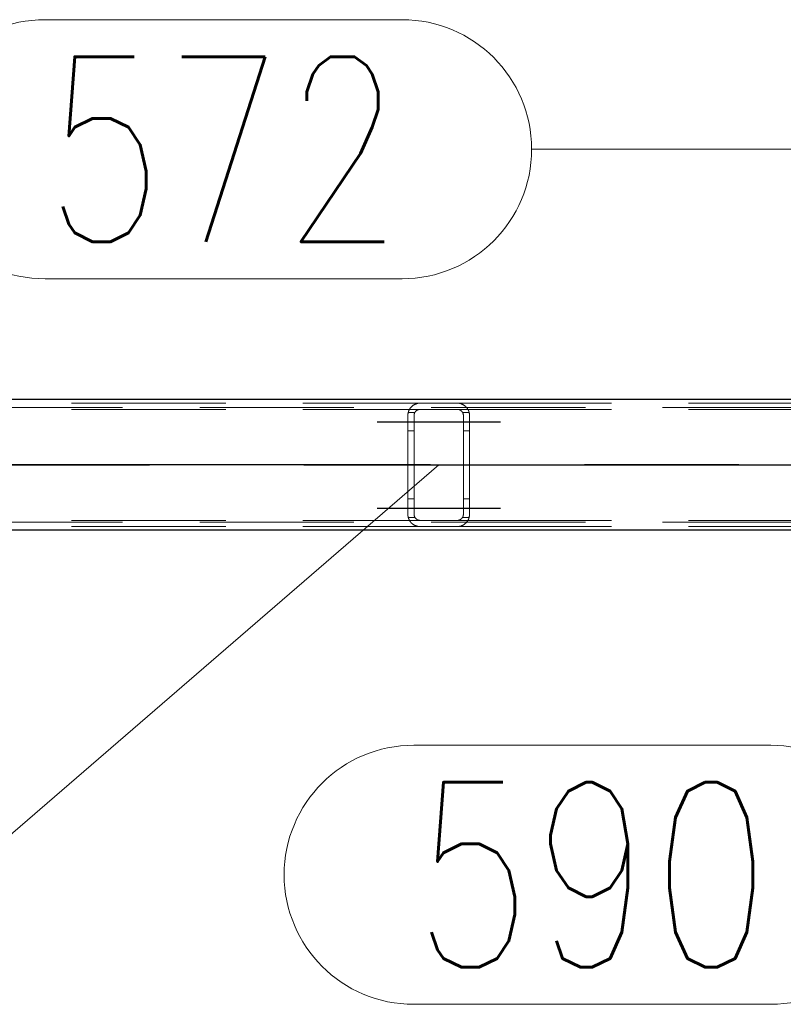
# Model space of a CAD drawing. Header units: millimetres. Extents: x -851 to 2, y 9346 to 10016.
# Tile 391 of 505: x -391 to -379, y 9572 to 9588. Entities that reach past the tile are written whole.
import ezdxf

# ---------------------------------------------------------------- set-up
doc = ezdxf.new("R2010")
doc.units = ezdxf.units.MM
doc.header["$LTSCALE"] = 10
doc.linetypes.add('HIDDEN', pattern=[0.375, 0.25, -0.125])
doc.linetypes.add('MITTE', pattern=[2, 1.25, -0.25, 0.25, -0.25])
for name, color, linetype, lineweight in [('PS_Hidden', 2, 'HIDDEN', 9), ('PS_Pos', 1, 'Continuous', 15), ('PS_Shape', 161, 'Continuous', 30), ('PS_SOLID', 7, 'Continuous', 30)]:
    doc.layers.add(name, color=color, linetype=linetype, lineweight=lineweight)
doc.layers.add('PS_Mid', color=5, linetype='MITTE')
doc.styles.add('simplex', font='simplex.shx', dxfattribs={"width": 0.75})

# ---------------------------------------------------------------- blocks, each defined once
blk = doc.blocks.new('*X865')
at = {"layer": 'PS_Hidden', "color": 2, "linetype": 'HIDDEN'}
for p, q in [((-187.116, 9581.758), (-423.956, 9581.758)), ((-394.192, 9581.828), (-384.792, 9581.828)), ((-384.948, 9581.754), (-384.945, 9581.758)), ((-384.945, 9581.758), (-384.942, 9581.761)), ((-384.942, 9581.761), (-384.939, 9581.765)), ((-384.939, 9581.765), (-384.936, 9581.768)), ((-384.936, 9581.768), (-384.933, 9581.771)), ((-384.933, 9581.771), (-384.929, 9581.774)), ((-384.929, 9581.774), (-384.926, 9581.777)), ((-384.926, 9581.777), (-384.923, 9581.78)), ((-384.923, 9581.78), (-384.92, 9581.783)), ((-384.92, 9581.783), (-384.916, 9581.786)), ((-384.916, 9581.786), (-384.913, 9581.788)), ((-384.913, 9581.788), (-384.909, 9581.791)), ((-384.909, 9581.791), (-384.905, 9581.794)), ((-384.905, 9581.794), (-384.901, 9581.796)), ((-384.901, 9581.796), (-384.897, 9581.799)), ((-384.897, 9581.799), (-384.893, 9581.801)), ((-384.893, 9581.801), (-384.888, 9581.804)), ((-384.888, 9581.804), (-384.883, 9581.806)), ((-384.883, 9581.806), (-384.879, 9581.809)), ((-384.879, 9581.809), (-384.874, 9581.811)), ((-384.874, 9581.811), (-384.869, 9581.813)), ((-384.869, 9581.813), (-384.864, 9581.815)), ((-384.864, 9581.815), (-384.858, 9581.817)), ((-384.858, 9581.817), (-384.853, 9581.819)), ((-384.853, 9581.819), (-384.847, 9581.821)), ((-384.847, 9581.821), (-384.842, 9581.822)), ((-384.842, 9581.822), (-384.835, 9581.824)), ((-384.835, 9581.824), (-384.829, 9581.825)), ((-384.829, 9581.825), (-384.822, 9581.826)), ((-384.822, 9581.826), (-384.815, 9581.827)), ((-384.815, 9581.827), (-384.807, 9581.828)), ((-384.807, 9581.828), (-384.8, 9581.828)), ((-384.8, 9581.828), (-384.792, 9581.828)), ((-384.792, 9581.828), (-384.192, 9581.828)), ((-384.192, 9581.828), (-374.792, 9581.828)), ((-384.192, 9581.828), (-384.185, 9581.828)), ((-384.185, 9581.828), (-384.178, 9581.828)), ((-384.178, 9581.828), (-384.171, 9581.827)), ((-384.171, 9581.827), (-384.164, 9581.826)), ((-384.164, 9581.826), (-384.157, 9581.825)), ((-384.157, 9581.825), (-384.15, 9581.824)), ((-384.15, 9581.824), (-384.143, 9581.822)), ((-384.143, 9581.822), (-384.137, 9581.821)), ((-384.137, 9581.821), (-384.131, 9581.819)), ((-384.131, 9581.819), (-384.126, 9581.817)), ((-384.126, 9581.817), (-384.121, 9581.815)), ((-384.121, 9581.815), (-384.116, 9581.813)), ((-384.116, 9581.813), (-384.111, 9581.811)), ((-384.111, 9581.811), (-384.106, 9581.809)), ((-384.106, 9581.809), (-384.101, 9581.806)), ((-384.101, 9581.806), (-384.096, 9581.804)), ((-384.096, 9581.804), (-384.092, 9581.801)), ((-384.092, 9581.801), (-384.087, 9581.798)), ((-384.087, 9581.798), (-384.083, 9581.796)), ((-384.083, 9581.796), (-384.079, 9581.793)), ((-384.079, 9581.793), (-384.075, 9581.79)), ((-384.075, 9581.79), (-384.071, 9581.787)), ((-384.071, 9581.787), (-384.067, 9581.784)), ((-384.067, 9581.784), (-384.063, 9581.781)), ((-384.063, 9581.781), (-384.06, 9581.778)), ((-384.06, 9581.778), (-384.056, 9581.775)), ((-384.056, 9581.775), (-384.053, 9581.772)), ((-384.053, 9581.772), (-384.05, 9581.769)), ((-384.05, 9581.769), (-384.047, 9581.766)), ((-384.047, 9581.766), (-384.044, 9581.763)), ((-384.044, 9581.763), (-384.041, 9581.759)), ((-384.041, 9581.759), (-384.038, 9581.756)), ((-394.192, 9581.728), (-384.792, 9581.728)), ((-384.992, 9581.643), (-384.991, 9581.648)), ((-384.992, 9581.638), (-384.992, 9581.643)), ((-384.992, 9581.633), (-384.992, 9581.638)), ((-384.992, 9581.628), (-384.992, 9581.633)), ((-384.992, 9580.028), (-384.992, 9581.628)), ((-384.991, 9581.653), (-384.99, 9581.657)), ((-384.991, 9581.648), (-384.991, 9581.653)), ((-384.99, 9581.657), (-384.989, 9581.662)), ((-384.989, 9581.667), (-384.988, 9581.672)), ((-384.989, 9581.662), (-384.989, 9581.667)), ((-384.988, 9581.672), (-384.987, 9581.676)), ((-384.987, 9581.676), (-384.985, 9581.681)), ((-384.879, 9581.678), (-384.986, 9581.678)), ((-384.985, 9581.681), (-384.984, 9581.685)), ((-384.984, 9581.685), (-384.983, 9581.69)), ((-384.983, 9581.69), (-384.981, 9581.694)), ((-384.981, 9581.694), (-384.98, 9581.699)), ((-384.98, 9581.699), (-384.978, 9581.703)), ((-384.978, 9581.703), (-384.976, 9581.708)), ((-384.976, 9581.708), (-384.974, 9581.712)), ((-384.974, 9581.712), (-384.972, 9581.716)), ((-384.972, 9581.716), (-384.97, 9581.72)), ((-384.97, 9581.72), (-384.968, 9581.724)), ((-384.968, 9581.724), (-384.966, 9581.728)), ((-384.966, 9581.728), (-384.963, 9581.732)), ((-384.963, 9581.732), (-384.961, 9581.736)), ((-384.961, 9581.736), (-384.958, 9581.74)), ((-384.958, 9581.74), (-384.956, 9581.744)), ((-384.956, 9581.744), (-384.953, 9581.747)), ((-384.953, 9581.747), (-384.95, 9581.751)), ((-384.95, 9581.751), (-384.948, 9581.754)), ((-384.891, 9581.642), (-384.892, 9581.64)), ((-384.892, 9581.64), (-384.892, 9581.637)), ((-384.892, 9581.637), (-384.892, 9581.635)), ((-384.892, 9581.635), (-384.892, 9581.633)), ((-384.892, 9581.633), (-384.892, 9581.631)), ((-384.892, 9581.631), (-384.892, 9581.628)), ((-384.892, 9581.628), (-384.892, 9580.028)), ((-384.89, 9581.648), (-384.891, 9581.646)), ((-384.891, 9581.646), (-384.891, 9581.644)), ((-384.891, 9581.644), (-384.891, 9581.642)), ((-384.889, 9581.653), (-384.89, 9581.651)), ((-384.89, 9581.651), (-384.89, 9581.648)), ((-384.888, 9581.657), (-384.889, 9581.655)), ((-384.889, 9581.655), (-384.889, 9581.653)), ((-384.887, 9581.659), (-384.888, 9581.657)), ((-384.886, 9581.664), (-384.887, 9581.662)), ((-384.887, 9581.662), (-384.887, 9581.659)), ((-384.885, 9581.666), (-384.886, 9581.664)), ((-384.884, 9581.668), (-384.885, 9581.666)), ((-384.883, 9581.67), (-384.884, 9581.668)), ((-384.882, 9581.672), (-384.883, 9581.67)), ((-384.881, 9581.674), (-384.882, 9581.672)), ((-384.88, 9581.676), (-384.881, 9581.674)), ((-384.879, 9581.678), (-384.88, 9581.676)), ((-384.878, 9581.68), (-384.879, 9581.678)), ((-384.877, 9581.682), (-384.878, 9581.68)), ((-384.875, 9581.684), (-384.877, 9581.682)), ((-384.874, 9581.686), (-384.875, 9581.684)), ((-384.873, 9581.688), (-384.874, 9581.686)), ((-384.871, 9581.69), (-384.873, 9581.688)), ((-384.87, 9581.692), (-384.871, 9581.69)), ((-384.868, 9581.693), (-384.87, 9581.692)), ((-384.867, 9581.695), (-384.868, 9581.693)), ((-384.865, 9581.697), (-384.867, 9581.695)), ((-384.864, 9581.699), (-384.865, 9581.697)), ((-384.862, 9581.7), (-384.864, 9581.699)), ((-384.86, 9581.702), (-384.862, 9581.7)), ((-384.858, 9581.703), (-384.86, 9581.702)), ((-384.857, 9581.705), (-384.858, 9581.703)), ((-384.855, 9581.707), (-384.857, 9581.705)), ((-384.853, 9581.708), (-384.855, 9581.707)), ((-384.851, 9581.71), (-384.853, 9581.708)), ((-384.849, 9581.711), (-384.851, 9581.71)), ((-384.847, 9581.712), (-384.849, 9581.711)), ((-384.844, 9581.714), (-384.847, 9581.712)), ((-384.842, 9581.715), (-384.844, 9581.714)), ((-384.84, 9581.717), (-384.842, 9581.715)), ((-384.837, 9581.718), (-384.84, 9581.717)), ((-384.835, 9581.719), (-384.837, 9581.718)), ((-384.832, 9581.72), (-384.835, 9581.719)), ((-384.829, 9581.721), (-384.832, 9581.72)), ((-384.827, 9581.722), (-384.829, 9581.721)), ((-384.824, 9581.723), (-384.827, 9581.722)), ((-384.821, 9581.724), (-384.824, 9581.723)), ((-384.818, 9581.725), (-384.821, 9581.724)), ((-384.815, 9581.726), (-384.818, 9581.725)), ((-384.812, 9581.726), (-384.815, 9581.726)), ((-384.809, 9581.727), (-384.812, 9581.726)), ((-384.806, 9581.728), (-384.809, 9581.727)), ((-384.802, 9581.728), (-384.806, 9581.728)), ((-384.799, 9581.728), (-384.802, 9581.728)), ((-384.796, 9581.728), (-384.799, 9581.728)), ((-384.792, 9581.728), (-384.796, 9581.728)), ((-384.192, 9581.728), (-384.792, 9581.728)), ((-384.192, 9581.728), (-374.792, 9581.728)), ((-384.189, 9581.728), (-384.192, 9581.728)), ((-384.186, 9581.728), (-384.189, 9581.728)), ((-384.183, 9581.728), (-384.186, 9581.728)), ((-384.179, 9581.728), (-384.183, 9581.728)), ((-384.176, 9581.727), (-384.179, 9581.728)), ((-384.173, 9581.726), (-384.176, 9581.727)), ((-384.169, 9581.726), (-384.173, 9581.726)), ((-384.166, 9581.725), (-384.169, 9581.726)), ((-384.163, 9581.724), (-384.166, 9581.725)), ((-384.16, 9581.723), (-384.163, 9581.724)), ((-384.157, 9581.722), (-384.16, 9581.723)), ((-384.155, 9581.721), (-384.157, 9581.722)), ((-384.152, 9581.72), (-384.155, 9581.721)), ((-384.149, 9581.719), (-384.152, 9581.72)), ((-384.147, 9581.717), (-384.149, 9581.719)), ((-384.144, 9581.716), (-384.147, 9581.717)), ((-384.142, 9581.715), (-384.144, 9581.716)), ((-384.139, 9581.713), (-384.142, 9581.715)), ((-384.137, 9581.712), (-384.139, 9581.713)), ((-384.135, 9581.71), (-384.137, 9581.712)), ((-384.133, 9581.709), (-384.135, 9581.71)), ((-384.131, 9581.707), (-384.133, 9581.709)), ((-384.129, 9581.705), (-384.131, 9581.707)), ((-384.127, 9581.704), (-384.129, 9581.705)), ((-384.125, 9581.702), (-384.127, 9581.704)), ((-384.123, 9581.7), (-384.125, 9581.702)), ((-384.121, 9581.699), (-384.123, 9581.7)), ((-384.12, 9581.697), (-384.121, 9581.699)), ((-384.118, 9581.695), (-384.12, 9581.697)), ((-384.117, 9581.694), (-384.118, 9581.695)), ((-384.115, 9581.692), (-384.117, 9581.694)), ((-384.114, 9581.69), (-384.115, 9581.692)), ((-384.112, 9581.688), (-384.114, 9581.69)), ((-384.111, 9581.686), (-384.112, 9581.688)), ((-384.11, 9581.685), (-384.111, 9581.686)), ((-384.108, 9581.683), (-384.11, 9581.685)), ((-384.107, 9581.681), (-384.108, 9581.683)), ((-384.106, 9581.679), (-384.107, 9581.681)), ((-384.105, 9581.677), (-384.106, 9581.679)), ((-383.999, 9581.678), (-384.106, 9581.678)), ((-384.104, 9581.675), (-384.105, 9581.677)), ((-384.103, 9581.673), (-384.104, 9581.675)), ((-384.102, 9581.671), (-384.103, 9581.673)), ((-384.101, 9581.669), (-384.102, 9581.671)), ((-384.1, 9581.667), (-384.101, 9581.669)), ((-384.099, 9581.665), (-384.1, 9581.667)), ((-384.098, 9581.663), (-384.099, 9581.665)), ((-384.098, 9581.66), (-384.098, 9581.663)), ((-384.097, 9581.658), (-384.098, 9581.66)), ((-384.096, 9581.656), (-384.097, 9581.658)), ((-384.096, 9581.654), (-384.096, 9581.656)), ((-384.095, 9581.652), (-384.096, 9581.654)), ((-384.095, 9581.65), (-384.095, 9581.652)), ((-384.094, 9581.648), (-384.095, 9581.65)), ((-384.094, 9581.645), (-384.094, 9581.648)), ((-384.094, 9581.643), (-384.094, 9581.645)), ((-384.093, 9581.641), (-384.094, 9581.643)), ((-384.093, 9581.639), (-384.093, 9581.641)), ((-384.093, 9581.637), (-384.093, 9581.639)), ((-384.093, 9581.635), (-384.093, 9581.637)), ((-384.092, 9581.633), (-384.093, 9581.635)), ((-384.092, 9581.63), (-384.092, 9581.633)), ((-384.092, 9581.628), (-384.092, 9581.63)), ((-384.092, 9580.028), (-384.092, 9581.628)), ((-384.038, 9581.756), (-384.036, 9581.753)), ((-384.036, 9581.753), (-384.033, 9581.749)), ((-384.033, 9581.749), (-384.03, 9581.745)), ((-384.03, 9581.745), (-384.028, 9581.742)), ((-384.028, 9581.742), (-384.025, 9581.738)), ((-384.025, 9581.738), (-384.023, 9581.734)), ((-384.023, 9581.734), (-384.02, 9581.73)), ((-384.02, 9581.73), (-384.018, 9581.726)), ((-384.018, 9581.726), (-384.016, 9581.722)), ((-384.016, 9581.722), (-384.014, 9581.718)), ((-384.014, 9581.718), (-384.012, 9581.714)), ((-384.012, 9581.714), (-384.01, 9581.71)), ((-384.01, 9581.71), (-384.008, 9581.706)), ((-384.008, 9581.706), (-384.006, 9581.702)), ((-384.006, 9581.702), (-384.005, 9581.697)), ((-384.005, 9581.697), (-384.003, 9581.693)), ((-384.003, 9581.693), (-384.002, 9581.688)), ((-384.002, 9581.688), (-384, 9581.684)), ((-384, 9581.684), (-383.999, 9581.679)), ((-383.999, 9581.679), (-383.998, 9581.675)), ((-383.998, 9581.675), (-383.997, 9581.67)), ((-383.997, 9581.67), (-383.996, 9581.666)), ((-383.996, 9581.666), (-383.995, 9581.661)), ((-383.995, 9581.661), (-383.994, 9581.656)), ((-383.994, 9581.656), (-383.994, 9581.652)), ((-383.994, 9581.652), (-383.993, 9581.647)), ((-383.993, 9581.647), (-383.993, 9581.642)), ((-383.993, 9581.642), (-383.993, 9581.638)), ((-383.993, 9581.638), (-383.992, 9581.633)), ((-383.992, 9581.633), (-383.992, 9581.628)), ((-383.992, 9581.628), (-383.992, 9580.028)), ((-383.992, 9581.628), (-383.992, 9581.628)), ((-384.892, 9581.378), (-384.992, 9581.378)), ((-383.992, 9581.378), (-384.092, 9581.378)), ((-384.892, 9580.278), (-384.992, 9580.278)), ((-383.992, 9580.278), (-384.092, 9580.278)), ((-384.992, 9580.024), (-384.992, 9580.028)), ((-384.992, 9580.028), (-384.992, 9580.028)), ((-384.992, 9580.019), (-384.992, 9580.024)), ((-384.992, 9580.014), (-384.992, 9580.019)), ((-384.991, 9580.009), (-384.992, 9580.014)), ((-384.991, 9580.004), (-384.991, 9580.009)), ((-384.99, 9579.999), (-384.991, 9580.004)), ((-384.892, 9580.028), (-384.892, 9580.026)), ((-384.892, 9580.026), (-384.892, 9580.024)), ((-384.892, 9580.024), (-384.892, 9580.022)), ((-384.892, 9580.022), (-384.892, 9580.019)), ((-384.892, 9580.019), (-384.892, 9580.017)), ((-384.892, 9580.017), (-384.891, 9580.015)), ((-384.891, 9580.015), (-384.891, 9580.013)), ((-384.891, 9580.013), (-384.891, 9580.011)), ((-384.891, 9580.011), (-384.89, 9580.008)), ((-384.89, 9580.008), (-384.89, 9580.006)), ((-384.89, 9580.006), (-384.889, 9580.004)), ((-384.889, 9580.004), (-384.889, 9580.002)), ((-384.096, 9580.003), (-384.095, 9580.005)), ((-384.096, 9580.001), (-384.096, 9580.003)), ((-384.095, 9580.007), (-384.094, 9580.009)), ((-384.095, 9580.005), (-384.095, 9580.007)), ((-384.094, 9580.014), (-384.093, 9580.016)), ((-384.094, 9580.011), (-384.094, 9580.014)), ((-384.094, 9580.009), (-384.094, 9580.011)), ((-384.093, 9580.022), (-384.092, 9580.024)), ((-384.093, 9580.02), (-384.093, 9580.022)), ((-384.093, 9580.018), (-384.093, 9580.02)), ((-384.093, 9580.016), (-384.093, 9580.018)), ((-384.092, 9580.026), (-384.092, 9580.028)), ((-384.092, 9580.024), (-384.092, 9580.026)), ((-383.993, 9580.01), (-383.994, 9580.005)), ((-383.994, 9580.005), (-383.994, 9580)), ((-383.992, 9580.024), (-383.993, 9580.019)), ((-383.993, 9580.019), (-383.993, 9580.014)), ((-383.993, 9580.014), (-383.993, 9580.01)), ((-383.992, 9580.028), (-383.992, 9580.024)), ((-187.116, 9579.898), (-423.956, 9579.898)), ((-394.192, 9579.928), (-384.792, 9579.928)), ((-384.989, 9579.995), (-384.99, 9579.999)), ((-384.989, 9579.99), (-384.989, 9579.995)), ((-384.988, 9579.985), (-384.989, 9579.99)), ((-384.987, 9579.981), (-384.988, 9579.985)), ((-384.985, 9579.976), (-384.987, 9579.981)), ((-384.879, 9579.978), (-384.986, 9579.978)), ((-384.984, 9579.971), (-384.985, 9579.976)), ((-384.983, 9579.967), (-384.984, 9579.971)), ((-384.981, 9579.962), (-384.983, 9579.967)), ((-384.98, 9579.958), (-384.981, 9579.962)), ((-384.978, 9579.954), (-384.98, 9579.958)), ((-384.976, 9579.949), (-384.978, 9579.954)), ((-384.974, 9579.945), (-384.976, 9579.949)), ((-384.972, 9579.941), (-384.974, 9579.945)), ((-384.97, 9579.937), (-384.972, 9579.941)), ((-384.968, 9579.933), (-384.97, 9579.937)), ((-384.966, 9579.929), (-384.968, 9579.933)), ((-384.963, 9579.925), (-384.966, 9579.929)), ((-384.961, 9579.921), (-384.963, 9579.925)), ((-384.958, 9579.917), (-384.961, 9579.921)), ((-384.956, 9579.913), (-384.958, 9579.917)), ((-384.953, 9579.909), (-384.956, 9579.913)), ((-384.95, 9579.906), (-384.953, 9579.909)), ((-384.948, 9579.902), (-384.95, 9579.906)), ((-384.945, 9579.899), (-384.948, 9579.902)), ((-384.942, 9579.896), (-384.945, 9579.899)), ((-384.939, 9579.892), (-384.942, 9579.896)), ((-384.936, 9579.889), (-384.939, 9579.892)), ((-384.933, 9579.886), (-384.936, 9579.889)), ((-384.929, 9579.883), (-384.933, 9579.886)), ((-384.926, 9579.88), (-384.929, 9579.883)), ((-384.923, 9579.877), (-384.926, 9579.88)), ((-384.92, 9579.874), (-384.923, 9579.877)), ((-384.916, 9579.871), (-384.92, 9579.874)), ((-384.913, 9579.869), (-384.916, 9579.871)), ((-384.909, 9579.866), (-384.913, 9579.869)), ((-384.905, 9579.863), (-384.909, 9579.866)), ((-384.901, 9579.861), (-384.905, 9579.863)), ((-384.897, 9579.858), (-384.901, 9579.861)), ((-384.893, 9579.855), (-384.897, 9579.858)), ((-384.888, 9579.853), (-384.893, 9579.855)), ((-384.889, 9580.002), (-384.888, 9580)), ((-384.888, 9580), (-384.887, 9579.997)), ((-384.883, 9579.85), (-384.888, 9579.853)), ((-384.887, 9579.997), (-384.887, 9579.995)), ((-384.887, 9579.995), (-384.886, 9579.993)), ((-384.886, 9579.993), (-384.885, 9579.991)), ((-384.885, 9579.991), (-384.884, 9579.989)), ((-384.884, 9579.989), (-384.883, 9579.987)), ((-384.883, 9579.987), (-384.882, 9579.985)), ((-384.879, 9579.848), (-384.883, 9579.85)), ((-384.882, 9579.985), (-384.881, 9579.983)), ((-384.881, 9579.983), (-384.88, 9579.981)), ((-384.88, 9579.981), (-384.879, 9579.978)), ((-384.879, 9579.978), (-384.878, 9579.977)), ((-384.874, 9579.846), (-384.879, 9579.848)), ((-384.878, 9579.977), (-384.877, 9579.975)), ((-384.877, 9579.975), (-384.875, 9579.973)), ((-384.875, 9579.973), (-384.874, 9579.971)), ((-384.874, 9579.971), (-384.873, 9579.969)), ((-384.869, 9579.844), (-384.874, 9579.846)), ((-384.873, 9579.969), (-384.871, 9579.967)), ((-384.871, 9579.967), (-384.87, 9579.965)), ((-384.87, 9579.965), (-384.868, 9579.963)), ((-384.864, 9579.842), (-384.869, 9579.844)), ((-384.868, 9579.963), (-384.867, 9579.962)), ((-384.867, 9579.962), (-384.865, 9579.96)), ((-384.865, 9579.96), (-384.864, 9579.958)), ((-384.864, 9579.958), (-384.862, 9579.957)), ((-384.862, 9579.957), (-384.86, 9579.955)), ((-384.86, 9579.955), (-384.858, 9579.953)), ((-384.858, 9579.953), (-384.857, 9579.952)), ((-384.857, 9579.952), (-384.855, 9579.95)), ((-384.855, 9579.95), (-384.853, 9579.949)), ((-384.853, 9579.949), (-384.851, 9579.947)), ((-384.851, 9579.947), (-384.849, 9579.946)), ((-384.849, 9579.946), (-384.847, 9579.944)), ((-384.847, 9579.944), (-384.844, 9579.943)), ((-384.844, 9579.943), (-384.842, 9579.942)), ((-384.842, 9579.942), (-384.84, 9579.94)), ((-384.84, 9579.94), (-384.837, 9579.939)), ((-384.837, 9579.939), (-384.835, 9579.938)), ((-384.835, 9579.938), (-384.832, 9579.937)), ((-384.832, 9579.937), (-384.829, 9579.935)), ((-384.829, 9579.935), (-384.827, 9579.934)), ((-384.827, 9579.934), (-384.824, 9579.933)), ((-384.824, 9579.933), (-384.821, 9579.933)), ((-384.821, 9579.933), (-384.818, 9579.932)), ((-384.818, 9579.932), (-384.815, 9579.931)), ((-384.815, 9579.931), (-384.812, 9579.93)), ((-384.812, 9579.93), (-384.809, 9579.93)), ((-384.809, 9579.93), (-384.806, 9579.929)), ((-384.806, 9579.929), (-384.802, 9579.929)), ((-384.802, 9579.929), (-384.799, 9579.929)), ((-384.799, 9579.929), (-384.796, 9579.928)), ((-384.796, 9579.928), (-384.792, 9579.928)), ((-384.792, 9579.928), (-384.192, 9579.928)), ((-384.192, 9579.928), (-374.792, 9579.928)), ((-384.192, 9579.928), (-384.189, 9579.928)), ((-384.189, 9579.928), (-384.186, 9579.929)), ((-384.186, 9579.929), (-384.183, 9579.929)), ((-384.183, 9579.929), (-384.179, 9579.929)), ((-384.179, 9579.929), (-384.176, 9579.93)), ((-384.176, 9579.93), (-384.173, 9579.93)), ((-384.173, 9579.93), (-384.169, 9579.931)), ((-384.169, 9579.931), (-384.166, 9579.932)), ((-384.166, 9579.932), (-384.163, 9579.933)), ((-384.163, 9579.933), (-384.16, 9579.934)), ((-384.16, 9579.934), (-384.157, 9579.935)), ((-384.157, 9579.935), (-384.155, 9579.936)), ((-384.155, 9579.936), (-384.152, 9579.937)), ((-384.152, 9579.937), (-384.149, 9579.938)), ((-384.149, 9579.938), (-384.147, 9579.939)), ((-384.147, 9579.939), (-384.144, 9579.941)), ((-384.144, 9579.941), (-384.142, 9579.942)), ((-384.142, 9579.942), (-384.139, 9579.944)), ((-384.139, 9579.944), (-384.137, 9579.945)), ((-384.137, 9579.945), (-384.135, 9579.947)), ((-384.135, 9579.947), (-384.133, 9579.948)), ((-384.133, 9579.948), (-384.131, 9579.95)), ((-384.131, 9579.95), (-384.129, 9579.951)), ((-384.129, 9579.951), (-384.127, 9579.953)), ((-384.127, 9579.953), (-384.125, 9579.955)), ((-384.125, 9579.955), (-384.123, 9579.956)), ((-384.123, 9579.956), (-384.121, 9579.958)), ((-384.121, 9579.958), (-384.12, 9579.96)), ((-384.116, 9579.844), (-384.121, 9579.842)), ((-384.12, 9579.96), (-384.118, 9579.961)), ((-384.118, 9579.961), (-384.117, 9579.963)), ((-384.117, 9579.963), (-384.115, 9579.965)), ((-384.111, 9579.846), (-384.116, 9579.844)), ((-384.115, 9579.965), (-384.114, 9579.967)), ((-384.114, 9579.967), (-384.112, 9579.968)), ((-384.112, 9579.968), (-384.111, 9579.97)), ((-384.111, 9579.97), (-384.11, 9579.972)), ((-384.106, 9579.848), (-384.111, 9579.846)), ((-384.11, 9579.972), (-384.108, 9579.974)), ((-384.108, 9579.974), (-384.107, 9579.976)), ((-384.107, 9579.976), (-384.106, 9579.978)), ((-384.106, 9579.978), (-384.105, 9579.98)), ((-383.999, 9579.978), (-384.106, 9579.978)), ((-384.101, 9579.851), (-384.106, 9579.848)), ((-384.105, 9579.98), (-384.104, 9579.982)), ((-384.104, 9579.982), (-384.103, 9579.984)), ((-384.103, 9579.984), (-384.102, 9579.986)), ((-384.102, 9579.986), (-384.101, 9579.988)), ((-384.101, 9579.988), (-384.1, 9579.99)), ((-384.096, 9579.853), (-384.101, 9579.851)), ((-384.1, 9579.99), (-384.099, 9579.992)), ((-384.099, 9579.992), (-384.098, 9579.994)), ((-384.098, 9579.996), (-384.097, 9579.999)), ((-384.098, 9579.994), (-384.098, 9579.996)), ((-384.097, 9579.999), (-384.096, 9580.001)), ((-384.092, 9579.856), (-384.096, 9579.853)), ((-384.087, 9579.858), (-384.092, 9579.856)), ((-384.083, 9579.861), (-384.087, 9579.858)), ((-384.079, 9579.864), (-384.083, 9579.861)), ((-384.075, 9579.867), (-384.079, 9579.864)), ((-384.071, 9579.87), (-384.075, 9579.867)), ((-384.067, 9579.873), (-384.071, 9579.87)), ((-384.063, 9579.876), (-384.067, 9579.873)), ((-384.06, 9579.879), (-384.063, 9579.876)), ((-384.056, 9579.882), (-384.06, 9579.879)), ((-384.053, 9579.885), (-384.056, 9579.882)), ((-384.05, 9579.888), (-384.053, 9579.885)), ((-384.047, 9579.891), (-384.05, 9579.888)), ((-384.044, 9579.894), (-384.047, 9579.891)), ((-384.041, 9579.897), (-384.044, 9579.894)), ((-384.038, 9579.901), (-384.041, 9579.897)), ((-384.036, 9579.904), (-384.038, 9579.901)), ((-384.033, 9579.908), (-384.036, 9579.904)), ((-384.03, 9579.911), (-384.033, 9579.908)), ((-384.028, 9579.915), (-384.03, 9579.911)), ((-384.025, 9579.919), (-384.028, 9579.915)), ((-384.023, 9579.923), (-384.025, 9579.919)), ((-384.02, 9579.926), (-384.023, 9579.923)), ((-384.018, 9579.93), (-384.02, 9579.926)), ((-384.016, 9579.934), (-384.018, 9579.93)), ((-384.014, 9579.938), (-384.016, 9579.934)), ((-384.012, 9579.943), (-384.014, 9579.938)), ((-384.01, 9579.947), (-384.012, 9579.943)), ((-384.008, 9579.951), (-384.01, 9579.947)), ((-384.006, 9579.955), (-384.008, 9579.951)), ((-384.005, 9579.96), (-384.006, 9579.955)), ((-384.003, 9579.964), (-384.005, 9579.96)), ((-384.002, 9579.968), (-384.003, 9579.964)), ((-384, 9579.973), (-384.002, 9579.968)), ((-383.999, 9579.977), (-384, 9579.973)), ((-383.998, 9579.982), (-383.999, 9579.977)), ((-383.997, 9579.987), (-383.998, 9579.982)), ((-383.996, 9579.991), (-383.997, 9579.987)), ((-383.995, 9579.996), (-383.996, 9579.991)), ((-383.994, 9580), (-383.995, 9579.996)), ((-394.192, 9579.828), (-384.792, 9579.828)), ((-384.858, 9579.84), (-384.864, 9579.842)), ((-384.853, 9579.838), (-384.858, 9579.84)), ((-384.847, 9579.836), (-384.853, 9579.838)), ((-384.842, 9579.835), (-384.847, 9579.836)), ((-384.835, 9579.833), (-384.842, 9579.835)), ((-384.829, 9579.832), (-384.835, 9579.833)), ((-384.822, 9579.831), (-384.829, 9579.832)), ((-384.815, 9579.83), (-384.822, 9579.831)), ((-384.807, 9579.829), (-384.815, 9579.83)), ((-384.8, 9579.829), (-384.807, 9579.829)), ((-384.792, 9579.828), (-384.8, 9579.829)), ((-384.192, 9579.828), (-384.792, 9579.828)), ((-384.185, 9579.829), (-384.192, 9579.828)), ((-384.192, 9579.828), (-374.792, 9579.828)), ((-384.192, 9579.828), (-384.192, 9579.828)), ((-384.178, 9579.829), (-384.185, 9579.829)), ((-384.171, 9579.83), (-384.178, 9579.829)), ((-384.164, 9579.83), (-384.171, 9579.83)), ((-384.157, 9579.832), (-384.164, 9579.83)), ((-384.15, 9579.833), (-384.157, 9579.832)), ((-384.143, 9579.834), (-384.15, 9579.833)), ((-384.137, 9579.836), (-384.143, 9579.834)), ((-384.131, 9579.838), (-384.137, 9579.836)), ((-384.126, 9579.84), (-384.131, 9579.838)), ((-384.121, 9579.842), (-384.126, 9579.84))]:
    blk.add_line(p, q, dxfattribs=at)
at = {"layer": 'PS_Mid', "color": 5, "linetype": 'MITTE'}
for p, q in [((-385.492, 9581.528), (-384.392, 9581.528)), ((-385.492, 9581.528), (-384.392, 9581.528)), ((-384.592, 9581.528), (-383.492, 9581.528)), ((-384.592, 9581.528), (-383.492, 9581.528)), ((-184.627, 9580.828), (-426.445, 9580.828)), ((-406.677, 9580.828), (-342.308, 9580.828)), ((-384.492, 9580.828), (-384.492, 9580.828)), ((-385.492, 9580.128), (-384.392, 9580.128)), ((-385.492, 9580.128), (-384.392, 9580.128)), ((-384.592, 9580.128), (-383.492, 9580.128)), ((-384.592, 9580.128), (-383.492, 9580.128))]:
    blk.add_line(p, q, dxfattribs=at)
at = {"layer": 'PS_SOLID', "color": 7, "linetype": 'Continuous'}
for p, q in [((-187.116, 9581.888), (-423.956, 9581.888)), ((-187.116, 9579.768), (-423.956, 9579.768))]:
    blk.add_line(p, q, dxfattribs=at)
blk = doc.blocks.new('*X881')
at = {"color": 1}
blk.add_line((-384.492, 9580.828), (-392.186, 9574.184), dxfattribs=at)
blk = doc.blocks.new('*X884')
at = {"color": 1}
for p, q in [((-390.872, 9588.045), (-385.086, 9588.045)), ((-382.986, 9585.945), (-377.986, 9585.945)), ((-376.612, 9580.828), (-377.986, 9585.945)), ((-390.872, 9583.845), (-385.086, 9583.845))]:
    blk.add_line(p, q, dxfattribs=at)
for centre, start, end in [((-390.872, 9585.945), 90, 270), ((-385.086, 9585.945), 270, 90)]:
    blk.add_arc(centre, 2.1, start, end, dxfattribs=at)
at = {"color": 30, "style": 'simplex', "width": 0.75}
blk.add_text('572', height=3, dxfattribs=at).set_placement((-390.872, 9584.445))
blk = doc.blocks.new('*X1464')
at = {"color": 1}
for p, q in [((-374.318, 9580.828), (-372.012, 9574.184)), ((-384.897, 9576.284), (-379.112, 9576.284)), ((-377.012, 9574.184), (-372.012, 9574.184)), ((-384.897, 9572.084), (-379.112, 9572.084))]:
    blk.add_line(p, q, dxfattribs=at)
for centre, start, end in [((-384.897, 9574.184), 90, 270), ((-379.112, 9574.184), 270, 90)]:
    blk.add_arc(centre, 2.1, start, end, dxfattribs=at)
at = {"color": 30, "style": 'simplex', "width": 0.75}
blk.add_text('590', height=3, dxfattribs=at).set_placement((-384.897, 9572.684))
blk = doc.blocks.new('*X1465')
at = {"color": 1}
for p, q in [((-384.897, 9576.284), (-379.112, 9576.284)), ((-384.897, 9572.084), (-379.112, 9572.084))]:
    blk.add_line(p, q, dxfattribs=at)
for centre, start, end in [((-384.897, 9574.184), 90, 270), ((-379.112, 9574.184), 270, 90)]:
    blk.add_arc(centre, 2.1, start, end, dxfattribs=at)
at = {"color": 30, "style": 'simplex', "width": 0.75}
blk.add_text('590', height=3, dxfattribs=at).set_placement((-384.897, 9572.684))
blk = doc.blocks.new('*X1466')
at = {"color": 1}
for p, q in [((-384.897, 9576.284), (-379.112, 9576.284)), ((-384.897, 9572.084), (-379.112, 9572.084))]:
    blk.add_line(p, q, dxfattribs=at)
for centre, start, end in [((-384.897, 9574.184), 90, 270), ((-379.112, 9574.184), 270, 90)]:
    blk.add_arc(centre, 2.1, start, end, dxfattribs=at)
at = {"color": 30, "style": 'simplex', "width": 0.75}
blk.add_text('590', height=3, dxfattribs=at).set_placement((-384.897, 9572.684))

msp = doc.modelspace()

# ---------------------------------------------------------------- block references
at = {"layer": 'PS_Pos'}
for name in ['*X884', '*X881', '*X1464', '*X1465', '*X1466']:
    msp.add_blockref(name, (0, 0), dxfattribs=at)
at = {"layer": 'PS_Shape', "color": 31}
msp.add_blockref('*X865', (0, 0), dxfattribs=at)

doc.saveas('drawing.dxf')
